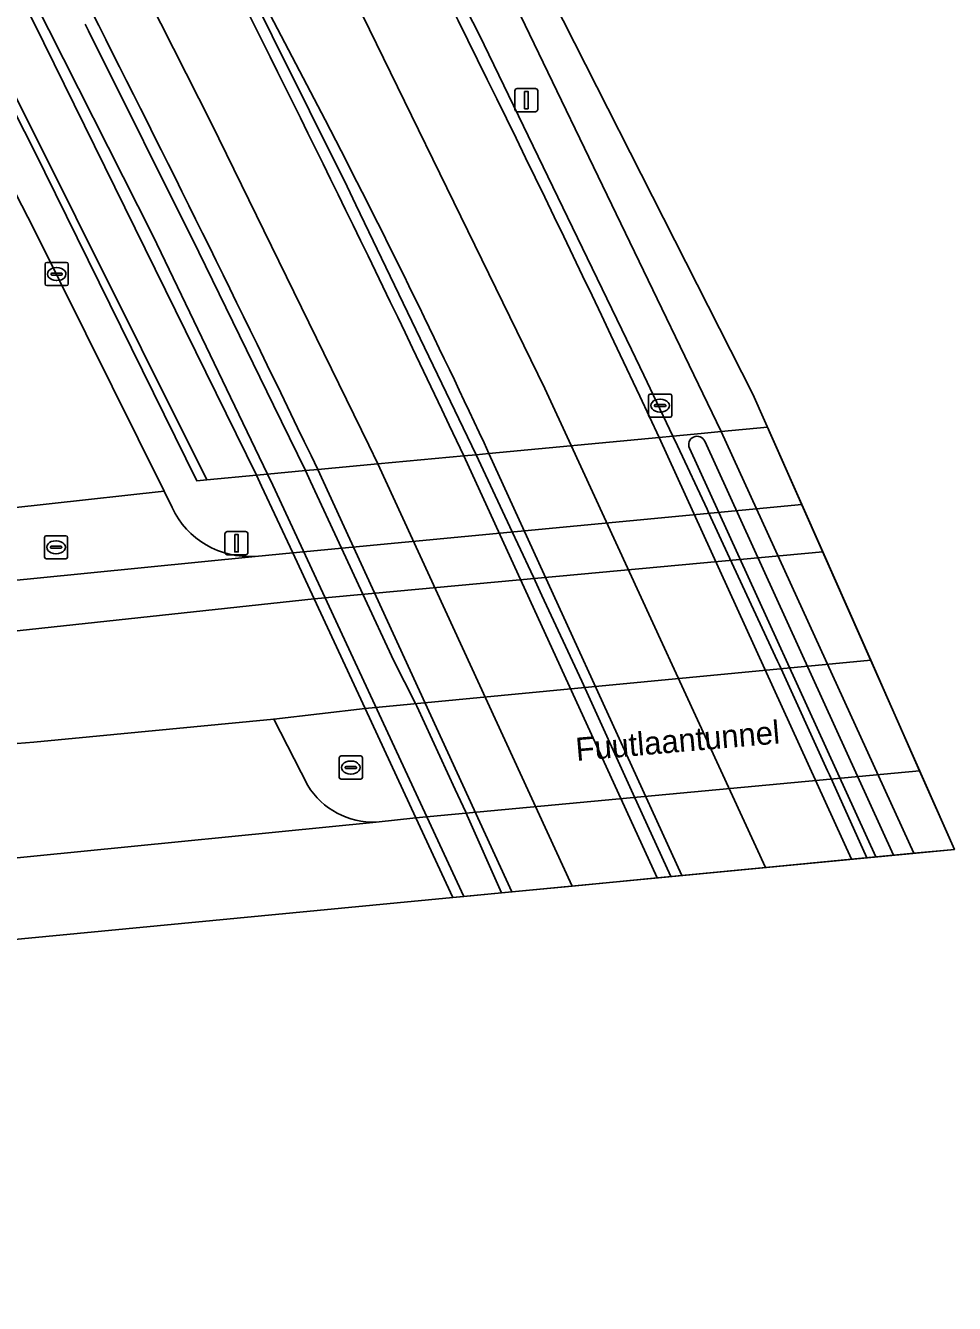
# Model space of a CAD drawing. Extents: x 161477 to 163040, y 383680 to 384871.
# Drawn here: x 162999.6 to 163039.8, y 383897.1 to 383952.3 of the extents above; entities that cross this region are included whole.
import ezdxf

# ---------------------------------------------------------------- set-up
doc = ezdxf.new("R2010")
doc.units = 0
for name, color, linetype in [('IMGEO_Berm_open', 7, 'Continuous'), ('IMGEO_Dek', 7, 'Continuous'), ('IMGEO_Groenvoorziening', 7, 'Continuous'), ('IMGEO_Hek', 7, 'Continuous'), ('IMGEO_Kolk', 7, 'Continuous'), ('IMGEO_Lichtmast', 7, 'Continuous'), ('IMGEO_Lijnafwatering', 7, 'Continuous'), ('IMGEO_Muur', 7, 'Continuous'), ('IMGEO_Openbare_ruimte_label', 7, 'Continuous'), ('IMGEO_Pijler', 7, 'Continuous'), ('IMGEO_Rijbaan_lokaal_gesloten', 7, 'Continuous'), ('IMGEO_Rijbaan_lokaal_open', 7, 'Continuous'), ('IMGEO_Rijbaan_regionaal_gesloten', 7, 'Continuous'), ('IMGEO_Rioolput', 7, 'Continuous'), ('IMGEO_Voetpad_open', 7, 'Continuous')]:
    doc.layers.add(name, color=color, linetype=linetype)

msp = doc.modelspace()

# ---------------------------------------------------------------- linework, layer by layer
at = {"layer": 'IMGEO_Berm_open'}
for points in [[(163012.585, 383948.235), (162993.033, 383985.555), (162989.923, 383991.324), (162989.576, 383991.968), (162989.43, 383992.238), (162987.246, 383996.29), (162984.153, 384002.027), (162981.768, 384006.451), (162976.48, 384016.26), (162974.291, 384020.321), (162973.137, 384020.416), (162988.373, 383992.13), (162988.703, 383991.518), (162990.792, 383987.641), (163000.811, 383968.462), (163008.219, 383954.917)], [(163028.998, 383934.343), (163037.157, 383916.447), (163038.033, 383916.531), (163029.704, 383934.755), (163021.034, 383952.746)], [(163025.339, 383938.077), (163026.186, 383936.292), (163027.03, 383934.506), (163035.343, 383916.273), (163036.39, 383916.373)], [(163018.582, 383933.705), (163026.94, 383915.467), (163028.007, 383915.569)], [(163028.007, 383915.569), (163019.669, 383933.814)], [(163036.39, 383916.373), (163028.335, 383934.04)]]:
    msp.add_lwpolyline(points, dxfattribs=at)
for centre, radius, start, end in [((162261.529, 383576.642), 845.01, 25.32354, 27.372364), ((162227.112, 383560.174), 875.186, 25.264757, 26.810353), ((162681.222, 383776.51), 373.217, 24.92818, 27.39495), ((163028.667, 383934.191), 0.364, 24.5956, 204.5265)]:
    msp.add_arc(centre, radius, start, end, dxfattribs=at)
at = {"layer": 'IMGEO_Dek'}
msp.add_lwpolyline([(163018.11, 383914.62), (163039.789, 383916.699), (163031.71, 383934.943), (163029.704, 383934.755), (163028.847, 383934.674), (163028.079, 383934.602), (163027.613, 383934.559), (163027.03, 383934.506), (163019.669, 383933.814), (163019.109, 383933.758), (163018.582, 383933.705), (163014.86, 383933.364), (163012.266, 383933.117), (163011.737, 383933.069), (163010.101, 383932.92), (163009.624, 383932.875), (163009.844, 383932.401), (163011.185, 383929.517), (163012.112, 383927.523), (163014.314, 383922.787), (163016.51, 383918.062), (163018.11, 383914.62)], close=True, dxfattribs=at)
at = {"layer": 'IMGEO_Groenvoorziening'}
msp.add_lwpolyline([(162985.857, 383974.564), (162987.236, 383972.299), (162987.637, 383971.566), (162993.091, 383961.6), (162993.304, 383961.057), (163007.474, 383932.674), (163009.624, 383932.875), (163000, 383952.437), (162993.93, 383964.291), (162978.69, 383992.829), (162972.48, 383993.363), (162970.553, 383986.688), (162974.611, 383985.091), (162976.754, 383983.859), (162978.798, 383982.468), (162979.471, 383981.945), (162980.127, 383981.399), (162980.766, 383980.83), (162981.386, 383980.24), (162981.986, 383979.63), (162982.565, 383979.001), (162983.123, 383978.353), (162983.658, 383977.687), (162984.17, 383977.006)], close=True, dxfattribs=at)
at = {"layer": 'IMGEO_Hek'}
for points in [[(163029.704, 383934.755), (163028.847, 383934.674)], [(163031.71, 383934.943), (163029.704, 383934.755)], [(163027.03, 383934.506), (163019.669, 383933.814)], [(163027.613, 383934.559), (163027.03, 383934.506)], [(163028.079, 383934.602), (163027.613, 383934.559)], [(163028.847, 383934.674), (163028.079, 383934.602)], [(163018.582, 383933.705), (163014.86, 383933.364)], [(163019.109, 383933.758), (163018.582, 383933.705)], [(163019.669, 383933.814), (163019.109, 383933.758)], [(163011.737, 383933.069), (163010.101, 383932.92)], [(163012.266, 383933.117), (163011.737, 383933.069)], [(163014.86, 383933.364), (163012.266, 383933.117)], [(163009.624, 383932.875), (163007.474, 383932.674)], [(163010.101, 383932.92), (163009.624, 383932.875)]]:
    msp.add_lwpolyline(points, dxfattribs=at)
at = {"layer": 'IMGEO_Kolk'}
for p, q in [((163000.483, 383941.14), (163000.483, 383941.992)), ((163000.558, 383942.066), (163001.41, 383942.066)), ((163001.484, 383941.992), (163001.484, 383941.14)), ((163000.742, 383941.56), (163000.742, 383941.572)), ((163001.18, 383941.523), (163000.782, 383941.523)), ((163000.785, 383941.609), (163001.183, 383941.609)), ((163000.971, 383941.846), (163000.996, 383941.846)), ((163001.226, 383941.572), (163001.226, 383941.56)), ((163001.41, 383941.066), (163000.558, 383941.066)), ((163000.994, 383941.286), (163000.969, 383941.286))]:
    msp.add_line(p, q, dxfattribs=at)
for points in [[(163000.483, 383941.14), (163000.483, 383941.992)], [(163000.558, 383942.066), (163001.41, 383942.066)], [(163001.484, 383941.992), (163001.484, 383941.14)], [(163001.41, 383941.066), (163000.558, 383941.066)]]:
    msp.add_lwpolyline(points, dxfattribs=at)
for centre, radius, start, end in [((163000.56, 383941.99), 0.0765, 91.552, 178.448), ((163000.56, 383941.99), 0.0765, 91.552, 178.448), ((163001.408, 383941.99), 0.0765, 1.552, 88.448), ((163001.408, 383941.99), 0.0765, 1.552, 88.448), ((163000.782, 383941.569), 0.0403, 85.8775, 175.7526), ((163000.779, 383941.559), 0.0366, 178.938, 274.7102), ((163001.183, 383941.566), 0.043, 264.8664, 352.4533), ((163001.187, 383941.571), 0.0386, 1.7309, 96.639), ((163000.56, 383941.142), 0.0765, 181.552, 268.448), ((163000.56, 383941.142), 0.0765, 181.552, 268.448), ((163001.408, 383941.142), 0.0765, 271.552, 358.448), ((163001.408, 383941.142), 0.0765, 271.552, 358.448)]:
    msp.add_arc(centre, radius, start, end, dxfattribs=at)
for centre, major_axis, ratio, start_param, end_param in [((163000.97, 383941.566), (-0.387, 0.002), 0.722429, 4.712389, 7.853982), ((163000.995, 383941.566), (-0.39, 0.002), 0.717154, 1.570796, 4.712389)]:
    msp.add_ellipse(centre, major_axis=major_axis, ratio=ratio, start_param=start_param, end_param=end_param, dxfattribs=at)
at = {"layer": 'IMGEO_Lichtmast'}
for p, q in [((163020.787, 383948.685), (163020.787, 383949.485)), ((163020.787, 383949.485), (163020.787, 383948.685)), ((163020.887, 383949.585), (163021.677, 383949.585)), ((163021.677, 383949.585), (163020.887, 383949.585)), ((163021.777, 383949.485), (163021.777, 383948.685)), ((163021.777, 383948.685), (163021.777, 383949.485)), ((163021.677, 383948.585), (163020.887, 383948.585)), ((163020.887, 383948.585), (163021.677, 383948.585)), ((163008.259, 383929.533), (163008.259, 383930.333)), ((163008.259, 383930.333), (163008.259, 383929.533)), ((163008.359, 383930.433), (163009.149, 383930.433)), ((163009.149, 383930.433), (163008.359, 383930.433)), ((163009.249, 383930.333), (163009.249, 383929.533)), ((163009.249, 383929.533), (163009.249, 383930.333)), ((163009.149, 383929.433), (163008.359, 383929.433)), ((163008.359, 383929.433), (163009.149, 383929.433))]:
    msp.add_line(p, q, dxfattribs=at)
for points in [[(163021.207, 383949.46), (163021.357, 383949.46), (163021.357, 383948.71), (163021.207, 383948.71), (163021.207, 383949.46)], [(163008.679, 383930.308), (163008.829, 383930.308), (163008.829, 383929.558), (163008.679, 383929.558), (163008.679, 383930.308)]]:
    msp.add_lwpolyline(points, dxfattribs=at)
for centre, start, end in [((163020.887, 383949.485), 90, 180), ((163020.887, 383949.485), 90, 180), ((163021.677, 383949.485), 0, 90), ((163021.677, 383949.485), 360, 90), ((163020.887, 383948.685), 180, 270), ((163020.887, 383948.685), 180, 270), ((163021.677, 383948.685), 270, 0), ((163021.677, 383948.685), 270, 0), ((163008.359, 383930.333), 90, 180), ((163008.359, 383930.333), 90, 180), ((163009.149, 383930.333), 0, 90), ((163009.149, 383930.333), 360, 90), ((163008.359, 383929.533), 180, 270), ((163008.359, 383929.533), 180, 270), ((163009.149, 383929.533), 270, 0), ((163009.149, 383929.533), 270, 0)]:
    msp.add_arc(centre, 0.1, start, end, dxfattribs=at)
at = {"layer": 'IMGEO_Lijnafwatering'}
for points in [[(163004.72, 383962.827), (163008.665, 383955.144), (163013.533, 383945.347)], [(163018.142, 383954.102), (163019.248, 383951.919), (163025.836, 383938.312), (163026.366, 383937.192)], [(163002.21, 383952.361), (163002.353, 383952.081), (163007.133, 383942.515), (163010.358, 383935.899)], [(163013.533, 383945.347), (163013.921, 383944.565), (163019.109, 383933.758), (163019.317, 383933.315), (163020.674, 383930.418), (163020.917, 383929.9), (163021.587, 383928.46), (163021.952, 383927.675)], [(163026.366, 383937.192), (163027.613, 383934.559), (163027.812, 383934.135), (163029.094, 383931.403), (163029.176, 383931.225), (163030.07, 383929.299), (163032.144, 383924.83), (163032.224, 383924.655), (163034.306, 383920.089)], [(163010.358, 383935.899), (163011.737, 383933.069), (163011.953, 383932.604), (163013.292, 383929.717), (163014.214, 383927.732), (163015.553, 383924.846), (163016.484, 383923.029), (163016.553, 383922.894), (163018.209, 383919.294)], [(163021.952, 383927.675), (163023.679, 383923.965), (163023.75, 383923.809), (163025.909, 383919.08), (163027.532, 383915.524)], [(163034.306, 383920.089), (163034.384, 383919.917), (163035.996, 383916.335)], [(163018.209, 383919.294), (163018.665, 383918.304), (163018.729, 383918.164), (163020.209, 383914.821)]]:
    msp.add_lwpolyline(points, dxfattribs=at)
at = {"layer": 'IMGEO_Muur'}
for points in [[(162978.69, 383992.829), (162993.93, 383964.291), (163000, 383952.437), (163009.624, 383932.875), (163009.844, 383932.401), (163011.185, 383929.517), (163012.112, 383927.523), (163014.314, 383922.787), (163016.51, 383918.062), (163018.11, 383914.62), (163018.11, 383914.62), (163018.582, 383914.665), (163010.321, 383932.447), (163010.101, 383932.92), (163005.136, 383943.228), (163000, 383953.404), (162995.784, 383961.758), (162979.12, 383992.791)], [(162992.652, 383961.36), (163000, 383946.935), (163007.041, 383932.634), (163007.474, 383932.674), (162993.304, 383961.057)]]:
    msp.add_lwpolyline(points, dxfattribs=at)
at = {"layer": 'IMGEO_Pijler'}
for points in [[(163037.157, 383916.447), (163028.998, 383934.343)], [(163028.335, 383934.04), (163036.39, 383916.373), (163037.157, 383916.447)]]:
    msp.add_lwpolyline(points, dxfattribs=at)
msp.add_arc((163028.667, 383934.191), 0.364, 24.5956, 204.5265, dxfattribs=at)
at = {"layer": 'IMGEO_Rijbaan_lokaal_gesloten'}
for points in [[(163023.259, 383915.114), (163014.86, 383933.364), (163014.48, 383934.165), (163007.673, 383948.071), (163002.181, 383958.928), (162996.197, 383970.416), (162984.639, 383991.887)], [(162984.639, 383991.887), (162996.197, 383970.416), (163002.181, 383958.928), (163007.673, 383948.071), (163014.48, 383934.165), (163014.86, 383933.364), (163023.259, 383915.114), (163026.94, 383915.467)], [(162995.676, 383931.082), (163005.623, 383932.185), (163000, 383943.517), (162989.198, 383964.482), (162988.201, 383966.229), (162986.092, 383969.144), (162984.025, 383971.492), (162983.767, 383971.553), (162983.787, 383971.259), (162977.379, 383970.495), (162984.455, 383962.866), (162984.559, 383962.757), (162985.14, 383962.152), (162985.712, 383961.12), (162988.18, 383956.531), (162992.305, 383946.84), (162992.615, 383946.079), (162996.043, 383937.674), (162996.196, 383937.298), (162996.733, 383936.014), (162996.747, 383935.656), (162996.801, 383935.633)], [(163000, 383957.812), (163002.799, 383952.307)], [(163026.94, 383915.467), (163018.582, 383933.705)], [(163012.266, 383933.117), (163020.658, 383914.864), (163023.259, 383915.114)], [(162988.958, 383925.039), (163012.112, 383927.523), (163011.185, 383929.517), (163009.563, 383929.363), (163000, 383928.408), (162990.839, 383927.514), (162989.792, 383927.422), (162953.549, 383923.971), (162933.255, 383921.814)], [(162951.91, 383916.755), (162979.114, 383919.303), (162999.277, 383921.271), (163000, 383921.34), (163010.368, 383922.334), (163012.341, 383922.562), (163014.314, 383922.787), (163012.112, 383927.523), (162988.958, 383925.039), (162953.443, 383921.822), (162934.308, 383920.138), (162929.562, 383919.678), (162925.622, 383918.989), (162920.417, 383917.611), (162904.19, 383912.94), (162902.277, 383912.327), (162901.643, 383913.912), (162879.17, 383907.295), (162871.179, 383905.161)], [(163018.11, 383914.62), (163018.11, 383914.62), (163016.51, 383918.062), (163014.792, 383917.873), (163000, 383916.404), (162990.351, 383915.445), (162974.919, 383913.984), (162960.986, 383912.602), (162952.574, 383911.761)], [(162862.861, 383903.53), (162848.647, 383901.962), (162839.714, 383900.885), (162840.215, 383897.073), (162840.215, 383897.073), (162878.376, 383901.219), (162939.758, 383907.106), (163018.11, 383914.62)]]:
    msp.add_lwpolyline(points, dxfattribs=at)
for points in [[(163034.096, 383929.556), (163033.188, 383931.606), (163011.185, 383929.517), (163012.112, 383927.523)], [(163036.171, 383924.871), (163034.096, 383929.556), (163012.112, 383927.523), (163014.314, 383922.787)], [(163018.11, 383914.62), (163039.789, 383916.699), (163038.284, 383920.099), (163016.51, 383918.062), (163018.11, 383914.62)]]:
    msp.add_lwpolyline(points, close=True, dxfattribs=at)
for centre, radius, start, end in [((162227.112, 383560.174), 875.186, 25.264757, 26.810353), ((162074.478, 383482.408), 1040.474, 25.669323, 26.847676)]:
    msp.add_arc(centre, radius, start, end, dxfattribs=at)
at = {"layer": 'IMGEO_Rijbaan_lokaal_open'}
for points in [[(163005.976, 383931.473), (163005.623, 383932.185), (162995.676, 383931.082)], [(162990.839, 383927.514), (163000, 383928.408), (163009.563, 383929.363)], [(163011.838, 383919.454), (163010.368, 383922.334), (163000, 383921.34), (162999.277, 383921.271)], [(162990.351, 383915.445), (163000, 383916.404), (163014.792, 383917.873)]]:
    msp.add_lwpolyline(points, dxfattribs=at)
for centre, radius, start, end in [((163009.3, 383933.021), 3.667, 204.9634, 274.1055), ((163014.697, 383921.246), 3.375, 212.0823, 271.6058)]:
    msp.add_arc(centre, radius, start, end, dxfattribs=at)
at = {"layer": 'IMGEO_Rijbaan_regionaal_gesloten'}
for points in [[(163031.625, 383915.916), (163023.228, 383934.149), (163022.079, 383936.622), (163011.779, 383957.731), (162993.992, 383991.453), (162993.782, 383991.853), (162992.218, 383994.831), (162980.413, 384016.695), (162978.65, 384019.96), (162974.518, 384020.302), (162974.291, 384020.321), (162976.48, 384016.26), (162981.768, 384006.451), (162984.153, 384002.027), (162987.246, 383996.29), (162989.43, 383992.238), (162989.576, 383991.968), (162989.923, 383991.324), (162993.033, 383985.555), (163012.585, 383948.235)], [(163038.033, 383916.531), (163039.789, 383916.699), (163031.079, 383936.369), (163007.935, 383981.968), (162989.19, 384017.341), (162988.206, 384019.169), (162985.844, 384019.364), (162987.632, 384016.037), (162988.483, 384014.453), (162992.582, 384006.825), (162993.412, 384005.28), (162995.307, 384001.753), (162996.23, 384000.034), (162998.515, 383995.782), (162999.364, 383994.201), (163000, 383993.018), (163000.963, 383991.225), (163001.098, 383990.974), (163001.208, 383990.779), (163001.463, 383990.325), (163007.166, 383979.632)], [(162993.992, 383991.453), (163011.779, 383957.731), (163022.079, 383936.622), (163023.228, 383934.149), (163031.625, 383915.916), (163035.343, 383916.273)], [(163021.034, 383952.746), (163029.704, 383934.755), (163038.033, 383916.531)], [(163035.343, 383916.273), (163027.03, 383934.506), (163026.186, 383936.292), (163025.339, 383938.077)], [(163019.669, 383933.814), (163028.007, 383915.569), (163031.625, 383915.916)]]:
    msp.add_lwpolyline(points, dxfattribs=at)
for centre, radius, start, end in [((162261.529, 383576.642), 845.01, 25.32354, 27.372364), ((162681.222, 383776.51), 373.217, 24.92818, 27.39495)]:
    msp.add_arc(centre, radius, start, end, dxfattribs=at)
at = {"layer": 'IMGEO_Rioolput'}
for p, q in [((163026.644, 383936.38), (163027.496, 383936.38)), ((163026.569, 383935.454), (163026.569, 383936.306)), ((163026.828, 383935.874), (163026.828, 383935.886)), ((163027.266, 383935.837), (163026.868, 383935.837)), ((163026.871, 383935.923), (163027.269, 383935.923)), ((163027.057, 383936.16), (163027.082, 383936.16)), ((163027.312, 383935.886), (163027.312, 383935.874)), ((163027.57, 383936.306), (163027.57, 383935.454)), ((163027.496, 383935.38), (163026.644, 383935.38)), ((163027.08, 383935.6), (163027.055, 383935.6)), ((163000.457, 383929.331), (163000.457, 383930.183)), ((163000.532, 383930.257), (163001.384, 383930.257)), ((163000.716, 383929.751), (163000.716, 383929.763)), ((163000.759, 383929.8), (163001.157, 383929.8)), ((163000.945, 383930.037), (163000.97, 383930.037)), ((163001.2, 383929.763), (163001.2, 383929.751)), ((163001.458, 383930.183), (163001.458, 383929.331)), ((163001.384, 383929.257), (163000.532, 383929.257)), ((163001.154, 383929.714), (163000.756, 383929.714)), ((163000.968, 383929.477), (163000.943, 383929.477)), ((163013.2, 383919.809), (163013.2, 383920.661)), ((163013.275, 383920.735), (163014.127, 383920.735)), ((163013.688, 383920.515), (163013.713, 383920.515)), ((163014.201, 383920.661), (163014.201, 383919.809)), ((163013.459, 383920.229), (163013.459, 383920.241)), ((163013.897, 383920.192), (163013.499, 383920.192)), ((163013.502, 383920.278), (163013.9, 383920.278)), ((163013.711, 383919.955), (163013.686, 383919.955)), ((163013.943, 383920.241), (163013.943, 383920.229)), ((163014.127, 383919.735), (163013.275, 383919.735))]:
    msp.add_line(p, q, dxfattribs=at)
for points in [[(163026.644, 383936.38), (163027.496, 383936.38)], [(163026.569, 383935.454), (163026.569, 383936.306)], [(163027.57, 383936.306), (163027.57, 383935.454)], [(163027.496, 383935.38), (163026.644, 383935.38)], [(163000.457, 383929.331), (163000.457, 383930.183)], [(163000.532, 383930.257), (163001.384, 383930.257)], [(163001.458, 383930.183), (163001.458, 383929.331)], [(163001.384, 383929.257), (163000.532, 383929.257)], [(163013.2, 383919.809), (163013.2, 383920.661)], [(163013.275, 383920.735), (163014.127, 383920.735)], [(163014.201, 383920.661), (163014.201, 383919.809)], [(163014.127, 383919.735), (163013.275, 383919.735)]]:
    msp.add_lwpolyline(points, dxfattribs=at)
for centre, radius, start, end in [((163026.646, 383936.304), 0.0765, 91.552, 178.448), ((163026.646, 383936.304), 0.0765, 91.552, 178.448), ((163027.494, 383936.304), 0.0765, 1.552, 88.448), ((163027.494, 383936.304), 0.0765, 1.552, 88.448), ((163026.868, 383935.883), 0.0403, 85.8775, 175.7526), ((163026.865, 383935.873), 0.0366, 178.938, 274.7102), ((163027.269, 383935.88), 0.043, 264.8664, 352.4533), ((163027.273, 383935.885), 0.0386, 1.7309, 96.639), ((163026.646, 383935.456), 0.0765, 181.552, 268.448), ((163026.646, 383935.456), 0.0765, 181.552, 268.448), ((163027.494, 383935.456), 0.0765, 271.552, 358.448), ((163027.494, 383935.456), 0.0765, 271.552, 358.448), ((163000.534, 383930.181), 0.0765, 91.552, 178.448), ((163000.534, 383930.181), 0.0765, 91.552, 178.448), ((163000.756, 383929.76), 0.0403, 85.8775, 175.7526), ((163000.753, 383929.75), 0.0366, 178.938, 274.7102), ((163001.157, 383929.757), 0.043, 264.8664, 352.4533), ((163001.161, 383929.762), 0.0386, 1.7309, 96.639), ((163001.382, 383930.181), 0.0765, 1.552, 88.448), ((163001.382, 383930.181), 0.0765, 1.552, 88.448), ((163000.534, 383929.333), 0.0765, 181.552, 268.448), ((163000.534, 383929.333), 0.0765, 181.552, 268.448), ((163001.382, 383929.333), 0.0765, 271.552, 358.448), ((163001.382, 383929.333), 0.0765, 271.552, 358.448), ((163013.277, 383920.659), 0.0765, 91.552, 178.448), ((163013.277, 383920.659), 0.0765, 91.552, 178.448), ((163014.125, 383920.659), 0.0765, 1.552, 88.448), ((163014.125, 383920.659), 0.0765, 1.552, 88.448), ((163013.277, 383919.811), 0.0765, 181.552, 268.448), ((163013.277, 383919.811), 0.0765, 181.552, 268.448), ((163013.499, 383920.238), 0.0403, 85.8775, 175.7526), ((163013.496, 383920.228), 0.0366, 178.938, 274.7102), ((163013.9, 383920.235), 0.043, 264.8664, 352.4533), ((163013.904, 383920.24), 0.0386, 1.7309, 96.639), ((163014.125, 383919.811), 0.0765, 271.552, 358.448), ((163014.125, 383919.811), 0.0765, 271.552, 358.448)]:
    msp.add_arc(centre, radius, start, end, dxfattribs=at)
for centre, major_axis, ratio, start_param, end_param in [((163027.056, 383935.88), (-0.387, 0.002), 0.722429, 4.712389, 7.853982), ((163027.081, 383935.88), (-0.39, 0.002), 0.717154, 1.570796, 4.712389), ((163000.944, 383929.757), (-0.387, 0.002), 0.722429, 4.712389, 7.853982), ((163000.969, 383929.757), (-0.39, 0.002), 0.717154, 1.570796, 4.712389), ((163013.687, 383920.235), (-0.387, 0.002), 0.722429, 4.712389, 7.853982), ((163013.712, 383920.235), (-0.39, 0.002), 0.717154, 1.570796, 4.712389)]:
    msp.add_ellipse(centre, major_axis=major_axis, ratio=ratio, start_param=start_param, end_param=end_param, dxfattribs=at)
at = {"layer": 'IMGEO_Voetpad_open'}
for points in [[(162988.902, 383978.812), (162981.671, 383992.157), (162981.411, 383992.604), (162981.223, 383992.951), (162980.646, 383993.002), (162978.93, 383993.152), (162979.12, 383992.791), (162995.784, 383961.758), (163000, 383953.404), (163005.136, 383943.228), (163010.101, 383932.92), (163010.321, 383932.447), (163018.582, 383914.665), (163020.658, 383914.864)], [(163009.563, 383929.363), (163011.185, 383929.517), (163009.844, 383932.401), (163009.624, 383932.875), (163007.474, 383932.674), (163007.041, 383932.634), (163000, 383946.935), (162992.652, 383961.36), (162987.103, 383971.499), (162985.073, 383971.246), (162984.025, 383971.492), (162986.092, 383969.144), (162988.201, 383966.229), (162989.198, 383964.482), (163000, 383943.517), (163005.623, 383932.185), (163005.976, 383931.473)], [(163002.799, 383952.307), (163000, 383957.812)], [(163020.658, 383914.864), (163012.266, 383933.117)], [(163014.792, 383917.873), (163016.51, 383918.062), (163014.314, 383922.787), (163012.341, 383922.562), (163010.368, 383922.334), (163011.838, 383919.454)]]:
    msp.add_lwpolyline(points, dxfattribs=at)
for points in [[(163033.188, 383931.606), (163031.71, 383934.943), (163029.704, 383934.755), (163028.847, 383934.674), (163028.079, 383934.602), (163027.613, 383934.559), (163027.03, 383934.506), (163019.669, 383933.814), (163019.109, 383933.758), (163018.582, 383933.705), (163014.86, 383933.364), (163012.266, 383933.117), (163011.737, 383933.069), (163010.101, 383932.92), (163009.624, 383932.875), (163009.844, 383932.401), (163011.185, 383929.517)], [(163038.284, 383920.099), (163036.171, 383924.871), (163014.314, 383922.787), (163016.51, 383918.062)]]:
    msp.add_lwpolyline(points, close=True, dxfattribs=at)
for centre, radius, start, end in [((162074.478, 383482.408), 1040.474, 25.669323, 26.847676), ((163009.3, 383933.021), 3.667, 204.9634, 274.1055), ((163014.697, 383921.246), 3.375, 212.0823, 271.6058)]:
    msp.add_arc(centre, radius, start, end, dxfattribs=at)

# ---------------------------------------------------------------- texts
at = {"layer": 'IMGEO_Openbare_ruimte_label'}
msp.add_text('Fuutlaantunnel', height=1, rotation=4.935, dxfattribs=at).set_placement((163023.458, 383920.521))

doc.saveas('drawing.dxf')
